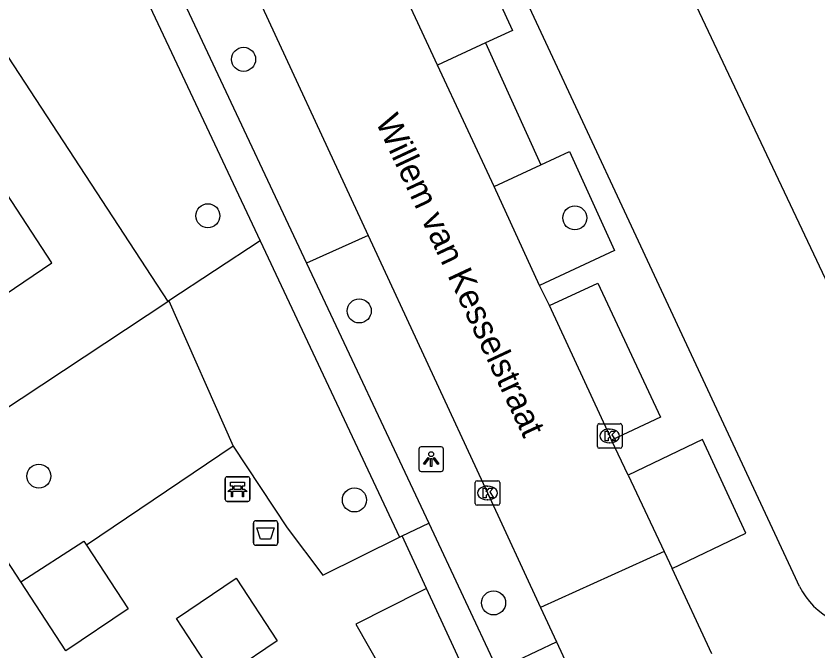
# Model space of a CAD drawing. Extents: x 160037 to 160839, y 385326 to 386441.
# Drawn here: x 160585.5 to 160618.11, y 385812.39 to 385838.2 of the extents above; entities that cross this region are included whole.
import ezdxf

# ---------------------------------------------------------------- set-up
doc = ezdxf.new("R2010")
doc.units = 0
for name, color, linetype in [('IMGEO_Afvalbak', 7, 'Continuous'), ('IMGEO_Bank', 7, 'Continuous'), ('IMGEO_Boom', 7, 'Continuous'), ('IMGEO_Groenvoorziening', 7, 'Continuous'), ('IMGEO_Kolk', 7, 'Continuous'), ('IMGEO_Lichtpunt', 7, 'Continuous'), ('IMGEO_Openbare_ruimte_label', 7, 'Continuous'), ('IMGEO_Pand', 7, 'Continuous'), ('IMGEO_Parkeervlak_open', 7, 'Continuous'), ('IMGEO_Rijbaan_lokaal_open', 7, 'Continuous'), ('IMGEO_Voetpad_halfverhard', 7, 'Continuous'), ('IMGEO_Voetpad_open', 7, 'Continuous')]:
    doc.layers.add(name, color=color, linetype=linetype)

msp = doc.modelspace()

# ---------------------------------------------------------------- linework, layer by layer
at = {"layer": 'IMGEO_Afvalbak'}
for p, q in [((160595.154, 385816.781), (160595.154, 385817.581)), ((160595.154, 385817.581), (160595.154, 385816.781)), ((160595.254, 385817.681), (160596.044, 385817.681)), ((160596.044, 385817.681), (160595.254, 385817.681)), ((160596.144, 385817.581), (160596.144, 385816.781)), ((160596.144, 385816.781), (160596.144, 385817.581)), ((160596.044, 385816.681), (160595.254, 385816.681)), ((160595.254, 385816.681), (160596.044, 385816.681))]:
    msp.add_line(p, q, dxfattribs=at)
msp.add_lwpolyline([(160595.297, 385817.395), (160596.001, 385817.395), (160595.852, 385816.925), (160595.446, 385816.925), (160595.297, 385817.395)], dxfattribs=at)
for centre, start, end in [((160595.254, 385817.581), 90, 180), ((160595.254, 385817.581), 90, 180), ((160596.044, 385817.581), 0, 90), ((160596.044, 385817.581), 360, 90), ((160595.254, 385816.781), 180, 270), ((160595.254, 385816.781), 180, 270), ((160596.044, 385816.781), 270, 0), ((160596.044, 385816.781), 270, 0)]:
    msp.add_arc(centre, 0.1, start, end, dxfattribs=at)
at = {"layer": 'IMGEO_Bank'}
for p, q in [((160594.007, 385818.542), (160594.007, 385819.383)), ((160594.007, 385819.383), (160594.007, 385818.542)), ((160594.082, 385819.467), (160594.923, 385819.467)), ((160594.923, 385819.467), (160594.082, 385819.467)), ((160595.007, 385819.392), (160595.007, 385818.551)), ((160595.007, 385818.551), (160595.007, 385819.392)), ((160594.316, 385818.973), (160594.316, 385819.079)), ((160594.36, 385819.079), (160594.36, 385818.973)), ((160594.648, 385819.085), (160594.366, 385819.085)), ((160594.654, 385818.973), (160594.654, 385819.079)), ((160594.698, 385819.079), (160594.698, 385818.973)), ((160594.704, 385818.865), (160594.311, 385818.865)), ((160594.366, 385818.967), (160594.648, 385818.967)), ((160594.932, 385818.467), (160594.091, 385818.467)), ((160594.091, 385818.467), (160594.932, 385818.467))]:
    msp.add_line(p, q, dxfattribs=at)
for points in [[(160594.31, 385819.085), (160594.224, 385819.085), (160594.224, 385819.246), (160594.787, 385819.246), (160594.787, 385819.085), (160594.704, 385819.085)], [(160594.254, 385818.865), (160594.112, 385818.865), (160594.224, 385818.967), (160594.31, 385818.967)], [(160594.304, 385818.858), (160594.304, 385818.651), (160594.261, 385818.651), (160594.261, 385818.858)], [(160594.704, 385818.967), (160594.787, 385818.967), (160594.899, 385818.865), (160594.76, 385818.865)], [(160594.754, 385818.858), (160594.754, 385818.651), (160594.71, 385818.651), (160594.71, 385818.858)]]:
    msp.add_lwpolyline(points, dxfattribs=at)
for centre, radius, start, end in [((160594.085, 385819.389), 0.0779, 92.4484, 184.2845), ((160594.085, 385819.389), 0.0779, 92.4484, 184.2845), ((160594.929, 385819.389), 0.0779, 2.4484, 94.2845), ((160594.929, 385819.389), 0.0779, 2.4484, 94.2845), ((160594.309, 385819.078), 0.00671, 2.8957, 87.1043), ((160594.366, 385819.078), 0.00671, 92.8957, 177.1043), ((160594.648, 385819.078), 0.00671, 2.8957, 87.1043), ((160594.705, 385819.078), 0.00671, 92.8957, 177.1043), ((160594.254, 385818.858), 0.00671, 2.8957, 87.1043), ((160594.311, 385818.858), 0.00671, 92.8957, 177.1043), ((160594.309, 385818.974), 0.00671, 272.8957, 357.1043), ((160594.366, 385818.974), 0.00671, 182.8957, 267.1043), ((160594.648, 385818.974), 0.00671, 272.8957, 357.1043), ((160594.705, 385818.974), 0.00671, 182.8957, 267.1043), ((160594.703, 385818.858), 0.00671, 2.8957, 87.1043), ((160594.76, 385818.858), 0.00671, 92.8957, 177.1043), ((160594.085, 385818.545), 0.0779, 182.4484, 274.2845), ((160594.085, 385818.545), 0.0779, 182.4484, 274.2845), ((160594.929, 385818.545), 0.0779, 272.4484, 4.2845), ((160594.929, 385818.545), 0.0779, 272.4484, 4.2845)]:
    msp.add_arc(centre, radius, start, end, dxfattribs=at)
at = {"layer": 'IMGEO_Boom'}
for centre in [(160594.754, 385836.439), (160593.302, 385830.079), (160608.225, 385829.994), (160599.458, 385826.209), (160586.428, 385819.493), (160599.261, 385818.526), (160604.922, 385814.34)]:
    msp.add_circle(centre, 0.489, dxfattribs=at)
at = {"layer": 'IMGEO_Groenvoorziening'}
for points in [[(160599.823, 385829.279), (160597.319, 385828.155)], [(160595.425, 385829.067), (160591.709, 385826.616)], [(160591.68, 385826.597), (160591.709, 385826.616)], [(160591.709, 385826.616), (160594.329, 385820.712)], [(160585.692, 385815.192), (160588.26, 385816.852), (160588.366, 385816.689)]]:
    msp.add_lwpolyline(points, dxfattribs=at)
at = {"layer": 'IMGEO_Kolk'}
for p, q in [((160609.144, 385820.701), (160609.144, 385821.553)), ((160609.219, 385821.627), (160610.071, 385821.627)), ((160609.632, 385821.407), (160609.657, 385821.407)), ((160610.145, 385821.553), (160610.145, 385820.701)), ((160609.655, 385820.847), (160609.63, 385820.847)), ((160610.071, 385820.627), (160609.219, 385820.627)), ((160604.173, 385818.383), (160604.173, 385819.235)), ((160604.248, 385819.309), (160605.1, 385819.309)), ((160604.661, 385819.089), (160604.686, 385819.089)), ((160605.174, 385819.235), (160605.174, 385818.383)), ((160604.684, 385818.529), (160604.659, 385818.529)), ((160605.1, 385818.309), (160604.248, 385818.309))]:
    msp.add_line(p, q, dxfattribs=at)
for points in [[(160609.144, 385820.701), (160609.144, 385821.553)], [(160609.219, 385821.627), (160610.071, 385821.627)], [(160610.145, 385821.553), (160610.145, 385820.701)], [(160609.465, 385821.327), (160609.588, 385821.327), (160609.588, 385821.176), (160609.718, 385821.327), (160609.882, 385821.327), (160609.736, 385821.176), (160609.889, 385820.927), (160609.737, 385820.927), (160609.652, 385821.091), (160609.588, 385821.024), (160609.588, 385820.927), (160609.465, 385820.927), (160609.465, 385821.327)], [(160610.071, 385820.627), (160609.219, 385820.627)], [(160604.173, 385818.383), (160604.173, 385819.235)], [(160604.248, 385819.309), (160605.1, 385819.309)], [(160605.174, 385819.235), (160605.174, 385818.383)], [(160604.494, 385819.009), (160604.617, 385819.009), (160604.617, 385818.858), (160604.747, 385819.009), (160604.911, 385819.009), (160604.765, 385818.858), (160604.918, 385818.609), (160604.766, 385818.609), (160604.681, 385818.773), (160604.617, 385818.706), (160604.617, 385818.609), (160604.494, 385818.609), (160604.494, 385819.009)], [(160605.1, 385818.309), (160604.248, 385818.309)]]:
    msp.add_lwpolyline(points, dxfattribs=at)
for centre, start, end in [((160609.221, 385821.551), 91.552, 178.448), ((160609.221, 385821.551), 91.552, 178.448), ((160610.069, 385821.551), 1.552, 88.448), ((160610.069, 385821.551), 1.552, 88.448), ((160609.221, 385820.703), 181.552, 268.448), ((160609.221, 385820.703), 181.552, 268.448), ((160610.069, 385820.703), 271.552, 358.448), ((160610.069, 385820.703), 271.552, 358.448), ((160604.25, 385819.233), 91.552, 178.448), ((160604.25, 385819.233), 91.552, 178.448), ((160605.098, 385819.233), 1.552, 88.448), ((160605.098, 385819.233), 1.552, 88.448), ((160604.25, 385818.385), 181.552, 268.448), ((160604.25, 385818.385), 181.552, 268.448), ((160605.098, 385818.385), 271.552, 358.448), ((160605.098, 385818.385), 271.552, 358.448)]:
    msp.add_arc(centre, 0.0765, start, end, dxfattribs=at)
for centre, major_axis, ratio, start_param, end_param in [((160609.631, 385821.127), (-0.387, 0.002), 0.722429, 4.712389, 7.853982), ((160609.656, 385821.127), (-0.39, 0.002), 0.717154, 1.570796, 4.712389), ((160604.66, 385818.809), (-0.387, 0.002), 0.722429, 4.712389, 7.853982), ((160604.685, 385818.809), (-0.39, 0.002), 0.717154, 1.570796, 4.712389)]:
    msp.add_ellipse(centre, major_axis=major_axis, ratio=ratio, start_param=start_param, end_param=end_param, dxfattribs=at)
at = {"layer": 'IMGEO_Lichtpunt'}
for p, q in [((160601.885, 385820.589), (160601.885, 385819.782)), ((160601.885, 385820.589), (160601.885, 385819.782)), ((160602.787, 385820.684), (160601.979, 385820.684)), ((160602.787, 385820.684), (160601.979, 385820.684)), ((160602.881, 385819.782), (160602.881, 385820.589)), ((160602.881, 385819.782), (160602.881, 385820.589)), ((160601.979, 385819.688), (160602.787, 385819.688)), ((160601.979, 385819.688), (160602.787, 385819.688))]:
    msp.add_line(p, q, dxfattribs=at)
for points in [[(160602.259, 385820.253), (160602.298, 385820.225), (160602.11, 385819.963), (160602.072, 385819.99), (160602.259, 385820.253)], [(160602.361, 385820.205), (160602.408, 385820.205), (160602.408, 385819.883), (160602.361, 385819.883), (160602.361, 385820.205)], [(160602.471, 385820.225), (160602.509, 385820.252), (160602.696, 385819.99), (160602.657, 385819.962), (160602.471, 385820.225)]]:
    msp.add_lwpolyline(points, dxfattribs=at)
msp.add_circle((160602.384, 385820.387), 0.0994, dxfattribs=at)
for centre, start, end in [((160601.979, 385820.589), 90, 180), ((160601.979, 385820.589), 90, 180), ((160602.787, 385820.589), 0, 90), ((160602.787, 385820.589), 0, 90), ((160601.979, 385819.782), 180, 270), ((160601.979, 385819.782), 180, 270), ((160602.787, 385819.782), 270, 0), ((160602.787, 385819.782), 270, 360)]:
    msp.add_arc(centre, 0.0946, start, end, dxfattribs=at)
at = {"layer": 'IMGEO_Pand'}
msp.add_lwpolyline([(160637.627, 385822.518), (160623.132, 385819.354), (160622.772, 385821.298), (160621.639, 385820.722), (160610.802, 385843.631)], dxfattribs=at)
at = {"layer": 'IMGEO_Parkeervlak_open'}
for points in [[(160604.588, 385837.106), (160602.636, 385836.209)], [(160604.943, 385831.269), (160606.849, 385832.15)]]:
    msp.add_lwpolyline(points, dxfattribs=at)
at = {"layer": 'IMGEO_Rijbaan_lokaal_open'}
for points in [[(160585.696, 385859.359), (160586.515, 385857.722), (160587.446, 385855.675), (160594.82, 385840.075), (160599.823, 385829.279)], [(160602.636, 385836.209), (160600.585, 385840.653)], [(160604.943, 385831.269), (160602.636, 385836.209)], [(160606.787, 385827.247), (160604.943, 385831.269)], [(160599.823, 385829.279), (160604.674, 385818.809), (160606.832, 385814.157)], [(160607.195, 385826.433), (160606.787, 385827.247)], [(160609.722, 385820.953), (160609.645, 385821.127), (160607.195, 385826.433)], [(160610.396, 385819.528), (160609.722, 385820.953)], [(160610.396, 385819.528), (160611.859, 385816.433)], [(160611.859, 385816.433), (160606.832, 385814.157)], [(160611.859, 385816.433), (160612.181, 385815.743)], [(160613.799, 385812.274), (160612.181, 385815.743)], [(160606.832, 385814.157), (160607.474, 385812.757)], [(160607.474, 385812.757), (160608.76, 385810.009)]]:
    msp.add_lwpolyline(points, dxfattribs=at)
at = {"layer": 'IMGEO_Voetpad_halfverhard'}
for points in [[(160582.943, 385859.181), (160589.258, 385845.289), (160597.319, 385828.155)], [(160581.849, 385858.657), (160581.732, 385858.578), (160586.344, 385848.363), (160595.425, 385829.067)], [(160595.425, 385829.067), (160601.096, 385817.017)], [(160597.319, 385828.155), (160602.293, 385817.581)]]:
    msp.add_lwpolyline(points, dxfattribs=at)
at = {"layer": 'IMGEO_Voetpad_open'}
for points in [[(160568.827, 385861.348), (160572.177, 385856.403), (160591.68, 385826.597)], [(160600.585, 385840.653), (160603.63, 385842.093), (160605.685, 385837.61), (160604.588, 385837.106)], [(160617.361, 385815.011), (160617.196, 385815.364), (160610.345, 385830.058), (160605.255, 385840.973)], [(160604.588, 385837.106), (160606.849, 385832.15)], [(160580.186, 385823.589), (160586.954, 385828.168), (160581.885, 385835.921)], [(160606.849, 385832.15), (160608.009, 385832.686), (160609.835, 385828.667), (160606.787, 385827.247)], [(160607.195, 385826.433), (160609.164, 385827.344), (160611.711, 385821.896), (160609.722, 385820.953)], [(160582.292, 385820.407), (160591.68, 385826.597)], [(160594.329, 385820.712), (160588.366, 385816.689)], [(160594.329, 385820.712), (160596.533, 385817.386), (160597.977, 385815.463), (160601.096, 385817.017)], [(160612.181, 385815.743), (160615.176, 385817.175), (160613.414, 385820.987), (160610.396, 385819.528)], [(160585.692, 385815.192), (160582.292, 385820.407)], [(160601.208, 385817.069), (160602.293, 385817.581)], [(160602.293, 385817.581), (160605.076, 385811.62), (160607.474, 385812.757)], [(160601.096, 385817.017), (160601.208, 385817.069)], [(160602.198, 385814.932), (160601.208, 385817.069)], [(160588.366, 385816.689), (160590.055, 385814.098), (160587.52, 385812.387), (160585.692, 385815.192)], [(160593.028, 385808.241), (160591.394, 385810.747), (160593.175, 385811.949), (160592.027, 385813.71), (160594.453, 385815.347), (160596.116, 385812.796), (160594.313, 385811.579), (160595.432, 385809.863), (160593.028, 385808.241)], [(160602.198, 385814.932), (160601.945, 385814.807), (160599.314, 385813.48), (160600.376, 385811.614), (160598.407, 385810.287), (160599.706, 385808.341), (160604.796, 385800.542), (160602.347, 385798.884), (160603.39, 385797.126)], [(160605.236, 385808.373), (160602.198, 385814.932)]]:
    msp.add_lwpolyline(points, dxfattribs=at)
msp.add_arc((160620.18, 385816.443), 3.162, 206.9282, 277.8747, dxfattribs=at)

# ---------------------------------------------------------------- texts
at = {"layer": 'IMGEO_Openbare_ruimte_label'}
msp.add_text('Willem van Kesselstraat', height=1, rotation=295.1035, dxfattribs=at).set_placement((160600.102, 385833.919))

doc.saveas('drawing.dxf')
